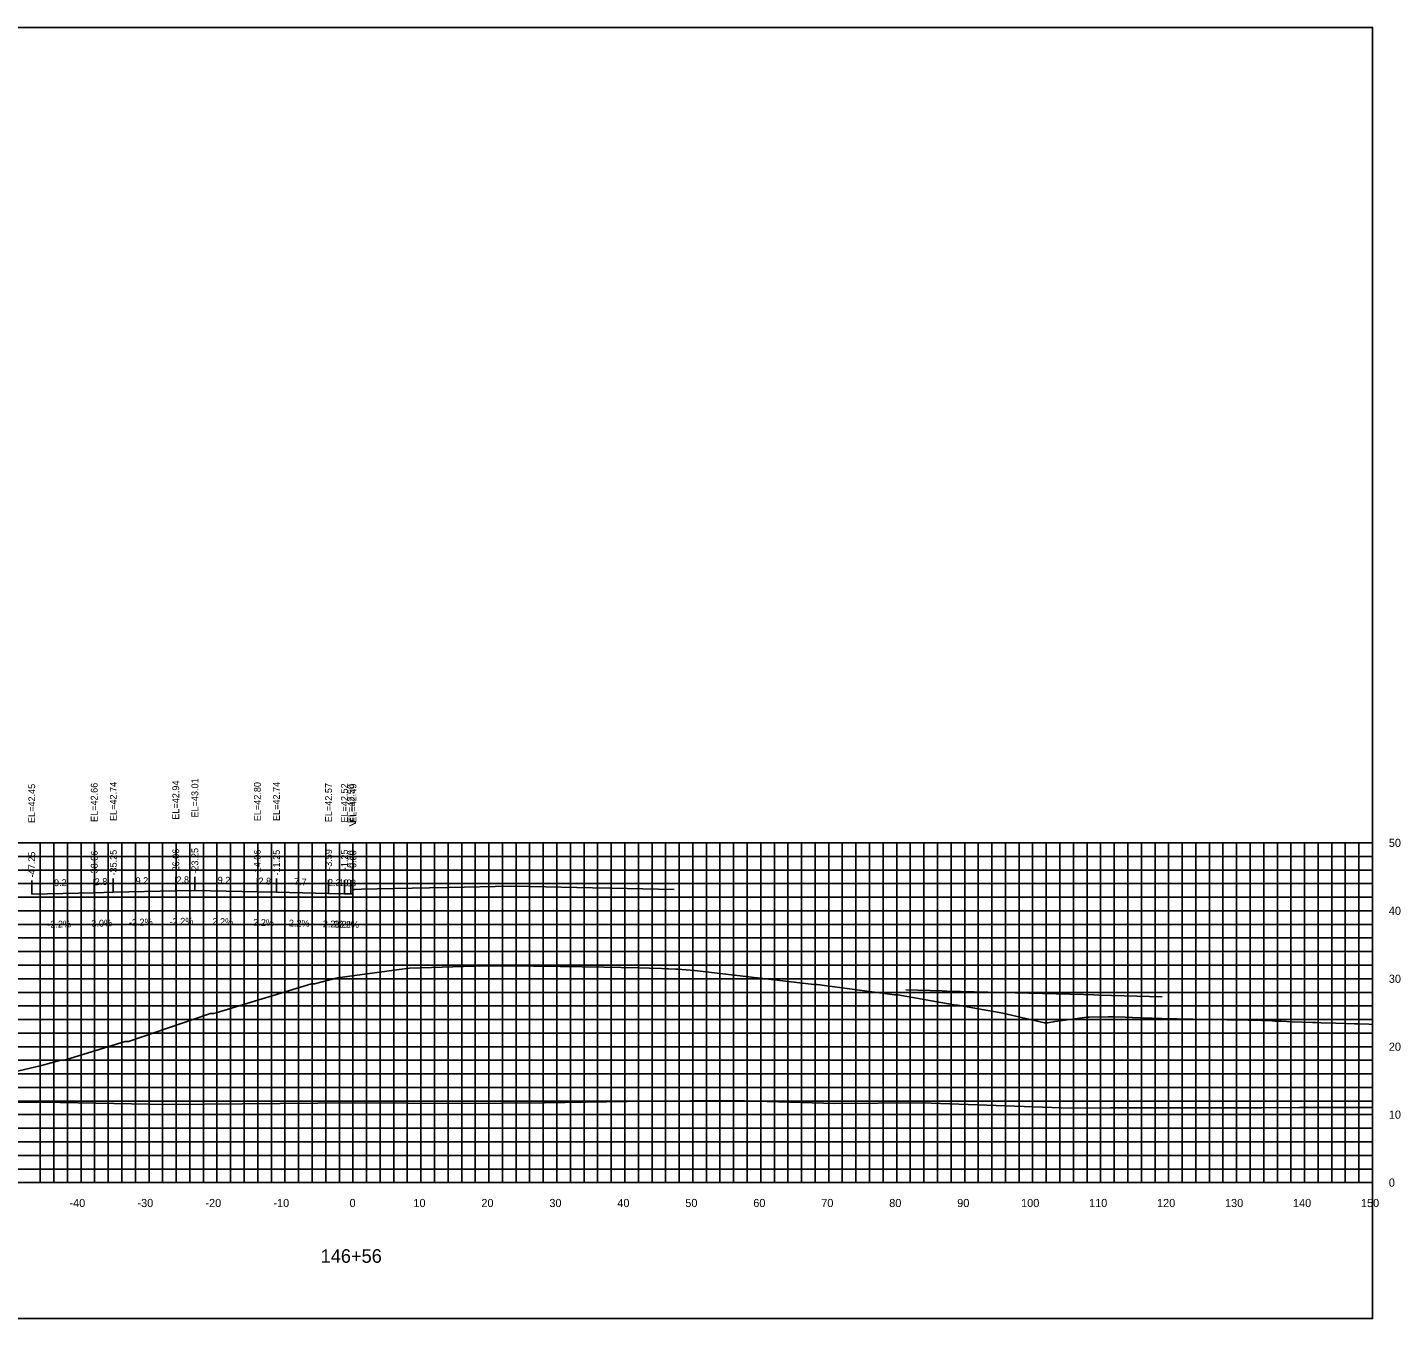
# Model space of a CAD drawing. Extents: x 1800880 to 1818864, y 245271 to 250560.
# Drawn here: x 1815697.9 to 1815899.9, y 248601 to 248791 of the extents above; entities that cross this region are included whole.
import ezdxf

# ---------------------------------------------------------------- set-up
doc = ezdxf.new("R2010")
doc.units = 0
for name, color, linetype in [('33', 7, 'Continuous'), ('ANNO-TXT', 7, 'Continuous'), ('AXIS', 7, 'Continuous'), ('CL-CNST', 7, 'Continuous'), ('DESIGN - DRAINAGE - Bridges', 7, 'Continuous'), ('Level 32', 7, 'Continuous'), ('Level 37', 7, 'Continuous'), ('Level 46', 7, 'Continuous'), ('Level 62', 7, 'Continuous'), ('SHT-BDR', 7, 'Continuous')]:
    doc.layers.add(name, color=color, linetype=linetype)

msp = doc.modelspace()

# ---------------------------------------------------------------- linework, layer by layer
at = {"layer": 'AXIS'}
msp.add_lwpolyline([(1815745.79, 248664.16), (1815746.08, 248664.16), (1815747.04, 248664.19), (1815749.38, 248664.24), (1815757.04, 248664.41), (1815759.85, 248664.47), (1815769.04, 248664.67), (1815771.85, 248664.61), (1815781.04, 248664.41), (1815783.85, 248664.34), (1815793.04, 248664.14)], dxfattribs=at)
at = {"layer": 'CL-CNST'}
msp.add_lwpolyline([(1815687.02, 248635.19), (1815699.96, 248638.24), (1815702.82, 248639.02), (1815703.21, 248639), (1815703.27, 248639.02), (1815703.65, 248639.12), (1815712.26, 248641.79), (1815712.52, 248641.79), (1815712.77, 248641.8), (1815724.4, 248645.76), (1815724.8, 248645.89), (1815724.93, 248645.89), (1815725.21, 248645.89), (1815725.3, 248645.89), (1815725.68, 248646), (1815739.68, 248650.27), (1815739.8, 248650.27), (1815740.15, 248650.27), (1815743.5, 248651.17), (1815752.61, 248652.36), (1815754.13, 248652.59), (1815757.37, 248652.69), (1815765.18, 248652.94), (1815772.35, 248652.86), (1815776.3, 248652.82), (1815782.71, 248652.71), (1815787.74, 248652.64), (1815789.41, 248652.58), (1815791.24, 248652.52), (1815792.07, 248652.48), (1815792.23, 248652.48), (1815793.26, 248652.43), (1815793.59, 248652.41), (1815796.04, 248652.23), (1815813.21, 248650.23), (1815813.23, 248650.23), (1815813.6, 248650.18), (1815814.08, 248650.18), (1815814.09, 248650.18), (1815814.47, 248650.13), (1815814.5, 248650.13), (1815815.18, 248650.04), (1815825.47, 248648.64), (1815825.77, 248648.64), (1815825.98, 248648.64), (1815834.47, 248647.12), (1815834.8, 248647.13), (1815841.4, 248645.96), (1815847.54, 248644.51), (1815848, 248644.51), (1815849.05, 248644.72), (1815849.5, 248644.8), (1815853.74, 248645.38), (1815854.08, 248645.38), (1815856.9, 248645.41), (1815857.25, 248645.41), (1815857.44, 248645.4), (1815857.67, 248645.4), (1815859.38, 248645.35), (1815860.48, 248645.31), (1815864.79, 248645.19), (1815869.36, 248645.06), (1815870.21, 248645.04), (1815871.55, 248645), (1815872.44, 248645), (1815874.36, 248644.98), (1815875.23, 248644.97), (1815875.73, 248644.97), (1815876.38, 248644.97), (1815876.61, 248644.97), (1815876.79, 248644.97), (1815876.92, 248644.97), (1815877.03, 248644.97), (1815877.52, 248644.95), (1815877.6, 248644.95), (1815877.97, 248644.93), (1815878.01, 248644.93), (1815881.01, 248644.82), (1815881.42, 248644.8), (1815882.21, 248644.76), (1815882.36, 248644.77), (1815883.96, 248644.68), (1815886.97, 248644.58), (1815887.5, 248644.56), (1815888.26, 248644.54), (1815890.38, 248644.47), (1815893.15, 248644.4), (1815893.78, 248644.38), (1815895.23, 248644.34), (1815895.79, 248644.29)], dxfattribs=at)
at = {"layer": 'DESIGN - DRAINAGE - Bridges'}
for p, q in [((1815895.79, 248621.02), (1815895.79, 248671.02)), ((1815895.85, 248671.02), (1815895.79, 248671.02)), ((1815895.85, 248661.02), (1815895.79, 248661.02)), ((1815895.85, 248651.02), (1815895.79, 248651.02)), ((1815895.85, 248641.02), (1815895.79, 248641.02)), ((1815895.85, 248631.02), (1815895.79, 248631.02)), ((1815595.79, 248621.02), (1815895.79, 248621.02)), ((1815705.79, 248620.96), (1815705.79, 248621.02)), ((1815715.79, 248620.96), (1815715.79, 248621.02)), ((1815725.79, 248620.96), (1815725.79, 248621.02)), ((1815735.79, 248620.96), (1815735.79, 248621.02)), ((1815745.79, 248620.96), (1815745.79, 248621.02)), ((1815755.79, 248620.96), (1815755.79, 248621.02)), ((1815765.79, 248620.96), (1815765.79, 248621.02)), ((1815775.79, 248620.96), (1815775.79, 248621.02)), ((1815785.79, 248620.96), (1815785.79, 248621.02)), ((1815795.79, 248620.96), (1815795.79, 248621.02)), ((1815805.79, 248620.96), (1815805.79, 248621.02)), ((1815815.79, 248620.96), (1815815.79, 248621.02)), ((1815825.79, 248620.96), (1815825.79, 248621.02)), ((1815835.79, 248620.96), (1815835.79, 248621.02)), ((1815845.79, 248620.96), (1815845.79, 248621.02)), ((1815855.79, 248620.96), (1815855.79, 248621.02)), ((1815865.79, 248620.96), (1815865.79, 248621.02)), ((1815875.79, 248620.96), (1815875.79, 248621.02)), ((1815885.79, 248620.96), (1815885.79, 248621.02)), ((1815895.79, 248620.96), (1815895.79, 248621.02)), ((1815895.85, 248621.02), (1815895.79, 248621.02))]:
    msp.add_line(p, q, dxfattribs=at)
at = {"layer": 'Level 37'}
for p, q in [((1815710.54, 248663.76), (1815710.54, 248665.76)), ((1815719.73, 248663.96), (1815719.73, 248665.96)), ((1815722.54, 248664.02), (1815722.54, 248666.02)), ((1815731.73, 248663.82), (1815731.73, 248665.82)), ((1815734.54, 248663.76), (1815734.54, 248665.76)), ((1815698.54, 248663.47), (1815698.54, 248665.47)), ((1815707.73, 248663.67), (1815707.73, 248665.67)), ((1815742.2, 248663.59), (1815742.2, 248665.59)), ((1815744.54, 248663.54), (1815744.54, 248665.54)), ((1815745.49, 248663.52), (1815745.49, 248665.52)), ((1815745.79, 248663.51), (1815745.79, 248665.51))]:
    msp.add_line(p, q, dxfattribs=at)
msp.add_lwpolyline([(1815595.79, 248601.02), (1815895.79, 248601.02), (1815895.79, 248791.02), (1815595.79, 248791.02)], close=True, dxfattribs=at)
at = {"layer": 'Level 46'}
for p, q in [((1815595.79, 248671.02), (1815895.79, 248671.02)), ((1815699.79, 248621.02), (1815699.79, 248671.02)), ((1815701.79, 248621.02), (1815701.79, 248671.02)), ((1815703.79, 248621.02), (1815703.79, 248671.02)), ((1815705.79, 248621.02), (1815705.79, 248671.02)), ((1815707.79, 248621.02), (1815707.79, 248671.02)), ((1815709.79, 248621.02), (1815709.79, 248671.02)), ((1815711.79, 248621.02), (1815711.79, 248671.02)), ((1815713.79, 248621.02), (1815713.79, 248671.02)), ((1815715.79, 248621.02), (1815715.79, 248671.02)), ((1815717.79, 248621.02), (1815717.79, 248671.02)), ((1815719.79, 248621.02), (1815719.79, 248671.02)), ((1815721.79, 248621.02), (1815721.79, 248671.02)), ((1815723.79, 248621.02), (1815723.79, 248671.02)), ((1815725.79, 248621.02), (1815725.79, 248671.02)), ((1815727.79, 248621.02), (1815727.79, 248671.02)), ((1815729.79, 248621.02), (1815729.79, 248671.02)), ((1815731.79, 248621.02), (1815731.79, 248671.02)), ((1815733.79, 248621.02), (1815733.79, 248671.02)), ((1815735.79, 248621.02), (1815735.79, 248671.02)), ((1815737.79, 248621.02), (1815737.79, 248671.02)), ((1815739.79, 248621.02), (1815739.79, 248671.02)), ((1815741.79, 248621.02), (1815741.79, 248671.02)), ((1815743.79, 248621.02), (1815743.79, 248671.02)), ((1815745.79, 248621.02), (1815745.79, 248671.02)), ((1815747.79, 248621.02), (1815747.79, 248671.02)), ((1815749.79, 248621.02), (1815749.79, 248671.02)), ((1815751.79, 248621.02), (1815751.79, 248671.02)), ((1815753.79, 248621.02), (1815753.79, 248671.02)), ((1815755.79, 248621.02), (1815755.79, 248671.02)), ((1815757.79, 248621.02), (1815757.79, 248671.02)), ((1815759.79, 248621.02), (1815759.79, 248671.02)), ((1815761.79, 248621.02), (1815761.79, 248671.02)), ((1815763.79, 248621.02), (1815763.79, 248671.02)), ((1815765.79, 248621.02), (1815765.79, 248671.02)), ((1815767.79, 248621.02), (1815767.79, 248671.02)), ((1815769.79, 248621.02), (1815769.79, 248671.02)), ((1815771.79, 248621.02), (1815771.79, 248671.02)), ((1815773.79, 248621.02), (1815773.79, 248671.02)), ((1815775.79, 248621.02), (1815775.79, 248671.02)), ((1815777.79, 248621.02), (1815777.79, 248671.02)), ((1815779.79, 248621.02), (1815779.79, 248671.02)), ((1815781.79, 248621.02), (1815781.79, 248671.02)), ((1815783.79, 248621.02), (1815783.79, 248671.02)), ((1815785.79, 248621.02), (1815785.79, 248671.02)), ((1815787.79, 248621.02), (1815787.79, 248671.02)), ((1815789.79, 248621.02), (1815789.79, 248671.02)), ((1815791.79, 248621.02), (1815791.79, 248671.02)), ((1815793.79, 248621.02), (1815793.79, 248671.02)), ((1815795.79, 248621.02), (1815795.79, 248671.02)), ((1815797.79, 248621.02), (1815797.79, 248671.02)), ((1815799.79, 248621.02), (1815799.79, 248671.02)), ((1815801.79, 248621.02), (1815801.79, 248671.02)), ((1815803.79, 248621.02), (1815803.79, 248671.02)), ((1815805.79, 248621.02), (1815805.79, 248671.02)), ((1815807.79, 248621.02), (1815807.79, 248671.02)), ((1815809.79, 248621.02), (1815809.79, 248671.02)), ((1815811.79, 248621.02), (1815811.79, 248671.02)), ((1815813.79, 248621.02), (1815813.79, 248671.02)), ((1815815.79, 248621.02), (1815815.79, 248671.02)), ((1815817.79, 248621.02), (1815817.79, 248671.02)), ((1815819.79, 248621.02), (1815819.79, 248671.02)), ((1815821.79, 248621.02), (1815821.79, 248671.02)), ((1815823.79, 248621.02), (1815823.79, 248671.02)), ((1815825.79, 248621.02), (1815825.79, 248671.02)), ((1815827.79, 248621.02), (1815827.79, 248671.02)), ((1815829.79, 248621.02), (1815829.79, 248671.02)), ((1815831.79, 248621.02), (1815831.79, 248671.02)), ((1815833.79, 248621.02), (1815833.79, 248671.02)), ((1815835.79, 248621.02), (1815835.79, 248671.02)), ((1815837.79, 248621.02), (1815837.79, 248671.02)), ((1815839.79, 248621.02), (1815839.79, 248671.02)), ((1815841.79, 248621.02), (1815841.79, 248671.02)), ((1815843.79, 248621.02), (1815843.79, 248671.02)), ((1815845.79, 248621.02), (1815845.79, 248671.02)), ((1815847.79, 248621.02), (1815847.79, 248671.02)), ((1815849.79, 248621.02), (1815849.79, 248671.02)), ((1815851.79, 248621.02), (1815851.79, 248671.02)), ((1815853.79, 248621.02), (1815853.79, 248671.02)), ((1815855.79, 248621.02), (1815855.79, 248671.02)), ((1815857.79, 248621.02), (1815857.79, 248671.02)), ((1815859.79, 248621.02), (1815859.79, 248671.02)), ((1815861.79, 248621.02), (1815861.79, 248671.02)), ((1815863.79, 248621.02), (1815863.79, 248671.02)), ((1815865.79, 248621.02), (1815865.79, 248671.02)), ((1815867.79, 248621.02), (1815867.79, 248671.02)), ((1815869.79, 248621.02), (1815869.79, 248671.02)), ((1815871.79, 248621.02), (1815871.79, 248671.02)), ((1815873.79, 248621.02), (1815873.79, 248671.02)), ((1815875.79, 248621.02), (1815875.79, 248671.02)), ((1815877.79, 248621.02), (1815877.79, 248671.02)), ((1815879.79, 248621.02), (1815879.79, 248671.02)), ((1815881.79, 248621.02), (1815881.79, 248671.02)), ((1815883.79, 248621.02), (1815883.79, 248671.02)), ((1815885.79, 248621.02), (1815885.79, 248671.02)), ((1815887.79, 248621.02), (1815887.79, 248671.02)), ((1815889.79, 248621.02), (1815889.79, 248671.02)), ((1815891.79, 248621.02), (1815891.79, 248671.02)), ((1815893.79, 248621.02), (1815893.79, 248671.02)), ((1815895.79, 248621.02), (1815895.79, 248671.02)), ((1815595.79, 248669.02), (1815895.79, 248669.02)), ((1815595.79, 248667.02), (1815895.79, 248667.02)), ((1815595.79, 248665.02), (1815895.79, 248665.02)), ((1815595.79, 248663.02), (1815895.79, 248663.02)), ((1815595.79, 248661.02), (1815895.79, 248661.02)), ((1815595.79, 248659.02), (1815895.79, 248659.02)), ((1815595.79, 248657.02), (1815895.79, 248657.02)), ((1815595.79, 248655.02), (1815895.79, 248655.02)), ((1815595.79, 248653.02), (1815895.79, 248653.02)), ((1815595.79, 248651.02), (1815895.79, 248651.02)), ((1815595.79, 248649.02), (1815895.79, 248649.02)), ((1815595.79, 248647.02), (1815895.79, 248647.02)), ((1815595.79, 248645.02), (1815895.79, 248645.02)), ((1815595.79, 248643.02), (1815895.79, 248643.02)), ((1815595.79, 248641.02), (1815895.79, 248641.02)), ((1815595.79, 248639.02), (1815895.79, 248639.02)), ((1815595.79, 248637.02), (1815895.79, 248637.02)), ((1815595.79, 248635.02), (1815895.79, 248635.02)), ((1815595.79, 248633.02), (1815895.79, 248633.02)), ((1815595.79, 248631.02), (1815895.79, 248631.02)), ((1815595.79, 248629.02), (1815895.79, 248629.02)), ((1815595.79, 248627.02), (1815895.79, 248627.02)), ((1815595.79, 248625.02), (1815895.79, 248625.02)), ((1815595.79, 248623.02), (1815895.79, 248623.02)), ((1815595.79, 248621.02), (1815895.79, 248621.02))]:
    msp.add_line(p, q, dxfattribs=at)
at = {"layer": 'Level 62'}
for points in [[(1815698.54, 248663.47), (1815707.73, 248663.67), (1815710.54, 248663.76), (1815719.73, 248663.96), (1815722.54, 248664.02), (1815731.73, 248663.82), (1815734.54, 248663.76), (1815742.2, 248663.59), (1815744.54, 248663.54), (1815745.49, 248663.52), (1815745.79, 248663.51)], [(1815827.14, 248649.37), (1815832.48, 248649.23), (1815833.15, 248649.21), (1815853.28, 248648.68), (1815854.8, 248648.64), (1815855.51, 248648.62), (1815864.84, 248648.38)], [(1815595.79, 248633.05), (1815607.45, 248632.97), (1815610.22, 248632.97), (1815635.21, 248632.8), (1815640.53, 248632.81), (1815662.96, 248632.75), (1815670.47, 248632.78), (1815690.72, 248632.81), (1815700.11, 248632.86), (1815718.47, 248632.53), (1815729.5, 248632.6), (1815746.23, 248632.78), (1815761.64, 248632.68), (1815773.98, 248632.75), (1815789.2, 248633.01), (1815801.74, 248633.09), (1815816.71, 248632.68), (1815829.49, 248632.76), (1815851.35, 248632), (1815857.25, 248632.04), (1815879.52, 248632.04), (1815885, 248632.08), (1815895.79, 248632.08)]]:
    msp.add_lwpolyline(points, dxfattribs=at)

# ---------------------------------------------------------------- texts
for s, p in [('-40', (1815704.09, 248617.42)), ('-30', (1815714.09, 248617.42)), ('-20', (1815724.09, 248617.42)), ('-10', (1815734.09, 248617.42)), ('0', (1815745.29, 248617.42)), ('10', (1815754.69, 248617.42)), ('20', (1815764.69, 248617.42)), ('30', (1815774.69, 248617.42)), ('40', (1815784.69, 248617.42)), ('50', (1815794.69, 248617.42)), ('60', (1815804.69, 248617.42)), ('70', (1815814.69, 248617.42)), ('80', (1815824.69, 248617.42)), ('90', (1815834.69, 248617.42)), ('100', (1815844.09, 248617.42)), ('110', (1815854.09, 248617.42)), ('120', (1815864.09, 248617.42)), ('130', (1815874.09, 248617.42)), ('140', (1815884.09, 248617.42)), ('150', (1815894.09, 248617.42))]:
    msp.add_text(s, height=1.2).set_placement(p)
at = {"layer": '33'}
for s, p in [('50', (1815898.19, 248670.42)), ('40', (1815898.19, 248660.42)), ('30', (1815898.19, 248650.42)), ('20', (1815898.19, 248640.42)), ('10', (1815898.19, 248630.42)), ('0', (1815898.19, 248620.42))]:
    msp.add_text(s, height=1.2, dxfattribs=at).set_placement(p)
at = {"layer": 'ANNO-TXT'}
for s, rotation, p in [('2.8', 1.7321, (1815707.82, 248664.78)), ('9.2', 1.2603, (1815713.83, 248664.93)), ('2.8', 1.2603, (1815719.83, 248665.06)), ('9.2', 358.7397, (1815725.88, 248665.05)), ('2.8', 358.7397, (1815731.88, 248664.92)), ('7.7', 358.7397, (1815737.11, 248664.8)), ('9.2', 1.2603, (1815701.83, 248664.64)), ('2.3', 358.7397, (1815742.11, 248664.69)), ('1.0', 358.7397, (1815743.72, 248664.66)), ('0.3', 358.7397, (1815744.38, 248664.64)), ('-3.0%', 1.7321, (1815706.88, 248658.64)), ('-2.2%', 1.2603, (1815712.84, 248658.81)), ('-2.2%', 1.2603, (1815718.84, 248658.94)), ('2.2%', 358.7397, (1815725.11, 248658.96)), ('2.2%', 358.7397, (1815731.11, 248658.83)), ('2.2%', 358.7397, (1815736.35, 248658.72)), ('-2.2%', 1.2603, (1815700.84, 248658.52)), ('2.2%', 358.7397, (1815741.35, 248658.61)), ('2.2%', 358.7397, (1815742.99, 248658.57)), ('2.2%', 358.7397, (1815743.62, 248658.56))]:
    msp.add_text(s, height=1, rotation=rotation, dxfattribs=at).set_placement(p)
at = {"layer": 'DESIGN - DRAINAGE - Bridges'}
msp.add_text('>', height=1.5, dxfattribs=at).set_placement((1815745.18, 248673.27))
at = {"layer": 'Level 32'}
msp.add_text('146+56', height=2, dxfattribs=at).set_placement((1815741.04, 248609.22))
at = {"layer": 'SHT-BDR'}
for s, p in [('EL=42.74', (1815711.04, 248674.23)), ('EL=42.94', (1815720.23, 248674.43)), ('EL=43.01', (1815723.04, 248674.75)), ('EL=42.80', (1815732.23, 248674.21)), ('EL=42.74', (1815735.04, 248674.23)), ('EL=42.45', (1815699.04, 248673.94)), ('EL=42.66', (1815708.23, 248674.1)), ('EL=42.57', (1815742.7, 248674.06)), ('EL=42.52', (1815745.04, 248674.01)), ('EL=42.50', (1815745.99, 248673.91)), ('EL=42.49', (1815746.29, 248673.98)), ('-38.06', (1815708.23, 248666.08)), ('-35.25', (1815711.04, 248666.21)), ('-26.06', (1815720.23, 248666.37)), ('-23.25', (1815723.04, 248666.48)), ('-14.06', (1815732.23, 248666.23)), ('-11.25', (1815735.04, 248666.21)), ('-3.59', (1815742.7, 248667.04)), ('-1.25', (1815745.04, 248666.99)), ('-0.30', (1815745.99, 248666.89)), ('-0.00', (1815746.29, 248666.88)), ('-47.25', (1815699.04, 248665.93))]:
    msp.add_text(s, height=1, rotation=90, dxfattribs=at).set_placement(p)

doc.saveas('drawing.dxf')
